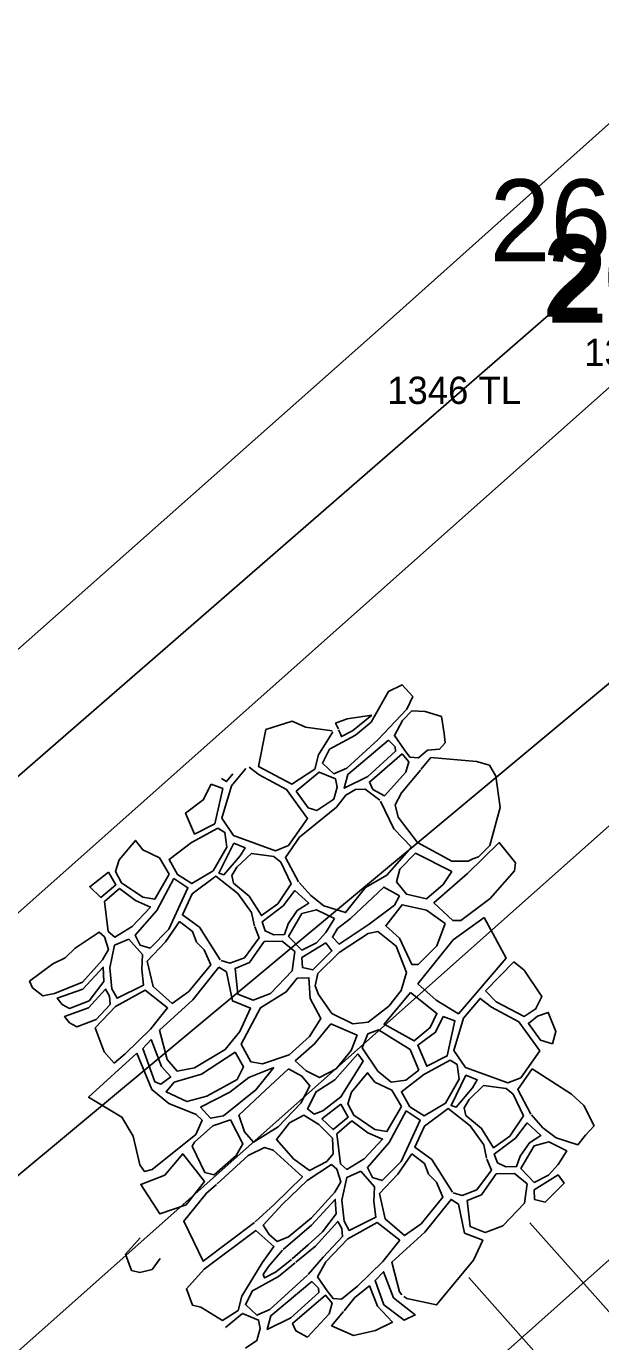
# Model space of a CAD drawing. Extents: x 49683 to 58852, y 49525 to 54803.
# Drawn here: x 53411.27 to 53432.32, y 51453.56 to 51501.77 of the extents above; entities that cross this region are included whole.
import ezdxf

# ---------------------------------------------------------------- set-up
doc = ezdxf.new("R2010")
doc.units = 0
for name, color, linetype in [('Level 1', 7, 'Continuous'), ('Level 11', 7, 'Continuous'), ('Level 16', 7, 'Continuous'), ('Level 18', 7, 'Continuous'), ('Level 3', 7, 'Continuous'), ('Level 32', 7, 'Continuous'), ('Level 57', 7, 'Continuous'), ('Level 61', 7, 'Continuous'), ('Level 7', 7, 'Continuous'), ('Level 8', 7, 'Continuous')]:
    doc.layers.add(name, color=color, linetype=linetype)

msp = doc.modelspace()

# ---------------------------------------------------------------- linework, layer by layer
at = {"layer": 'Level 1'}
msp.add_line((52544.807, 50683.302), (55534.583, 53340.862), dxfattribs=at)
at = {"layer": 'Level 11'}
for p, q in [((53424.495, 51490.929), (53894.91, 51911.927)), ((53157.705, 51254.454), (53424.495, 51490.929))]:
    msp.add_line(p, q, dxfattribs=at)
at = {"layer": 'Level 16'}
for points in [[(53423.906, 51476.272), (53424.54, 51477.389), (53425.048, 51477.635), (53425.431, 51477.211), (53425.212, 51476.738), (53424.15, 51475.623)], [(53422.706, 51476.017), (53422.657, 51476.113), (53422.6, 51476.232), (53423.028, 51476.388), (53423.932, 51476.522)], [(53422.706, 51475.987), (53422.768, 51475.86), (53422.817, 51475.737), (53423.222, 51475.946), (53423.932, 51476.522)], [(53423.892, 51476.496), (53423.823, 51476.436)], [(53425.396, 51476.679), (53425.061, 51476.326), (53424.759, 51475.778), (53425.115, 51475.265), (53425.327, 51474.986), (53425.64, 51474.964), (53425.977, 51475.236)], [(53425.396, 51476.679), (53425.882, 51476.657), (53426.479, 51476.472), (53426.578, 51475.854), (53426.619, 51475.506), (53426.409, 51475.273), (53425.977, 51475.236)], [(53419.774, 51474.638), (53420.049, 51475.996), (53421.011, 51476.305), (53421.505, 51476.078), (53422.48, 51475.952)], [(53419.774, 51474.638), (53421.002, 51473.995), (53421.848, 51474.548), (53421.983, 51475.075), (53422.499, 51475.911)], [(53423.906, 51476.272), (53423.332, 51475.787), (53422.376, 51475.271), (53422.118, 51474.769), (53422.534, 51474.377), (53423.012, 51474.586), (53424.15, 51475.623)], [(53425.732, 51474.528), (53426.088, 51474.974)], [(53427.636, 51471.257), (53427.84, 51471.332), (53428.252, 51471.752), (53428.641, 51473.134), (53428.481, 51474.289), (53428.24, 51474.688), (53427.763, 51474.831), (53426.088, 51474.974)], [(53419.318, 51474.573), (53418.784, 51473.932), (53418.428, 51472.743), (53418.856, 51472.118), (53420.399, 51471.557), (53420.877, 51471.741), (53421.576, 51472.734), (53420.806, 51473.799), (53419.802, 51474.337), (53419.43, 51474.621)], [(53427.636, 51471.257), (53427.457, 51471.172), (53426.869, 51471.171), (53425.61, 51471.862), (53424.897, 51472.785), (53424.782, 51473.237), (53425.014, 51473.678), (53425.716, 51474.513)], [(53418.425, 51474.198), (53418.601, 51474.091), (53418.843, 51474.374)], [(53424.225, 51473.402), (53423.685, 51473.815), (53423.33, 51473.802), (53422.974, 51473.593), (53422.631, 51473.152), (53421.282, 51472.048), (53420.766, 51471.312), (53421.243, 51470.417)], [(53424.251, 51473.376), (53424.739, 51472.355), (53425.39, 51471.684), (53424.486, 51470.654), (53423.698, 51470.202), (53422.972, 51469.288), (53422.175, 51469.539), (53421.693, 51469.916), (53421.269, 51470.39)], [(53427.434, 51470.718), (53428.601, 51471.851), (53429.191, 51471.107), (53429.166, 51470.814), (53428.272, 51469.805)], [(53419.626, 51468.794), (53419.526, 51469.289), (53419.025, 51469.987), (53418.217, 51470.623), (53417.346, 51469.973), (53416.99, 51469.2), (53417.615, 51468.748), (53418.377, 51467.558)], [(53427.434, 51470.718), (53426.206, 51469.648), (53426.898, 51468.998), (53427.192, 51468.999), (53428.272, 51469.805)], [(53419.641, 51468.767), (53419.803, 51468.361), (53419.265, 51467.633), (53418.727, 51467.432), (53418.404, 51467.529)], [(53413.322, 51466.741), (53414.059, 51467.556), (53414.283, 51467.936), (53414.138, 51468.394), (53413.937, 51468.573), (53413.054, 51467.979), (53412.691, 51467.635)], [(53413.322, 51466.741), (53412.307, 51466.32), (53411.874, 51466.236), (53411.491, 51466.525), (53411.39, 51466.774), (53412.245, 51467.408), (53412.691, 51467.635)], [(53413.335, 51466.485), (53414.081, 51467.288), (53414.114, 51466.763), (53413.568, 51466.048)], [(53428.092, 51466.414), (53429.135, 51467.477), (53429.514, 51467.175), (53430.165, 51466.214), (53429.931, 51465.747)], [(53413.568, 51466.048), (53412.848, 51465.776), (53412.582, 51465.922), (53412.401, 51466.155), (53413.335, 51466.485)], [(53413.827, 51465.372), (53414.347, 51465.925), (53414.314, 51466.227), (53414.169, 51466.484), (53413.547, 51465.793)], [(53414.485, 51463.775), (53414.893, 51464.105), (53415.821, 51465.011), (53416.448, 51465.793), (53415.622, 51466.44), (53414.537, 51465.847), (53413.79, 51465.058)], [(53428.092, 51466.414), (53428.485, 51466.022), (53429.514, 51465.484), (53429.951, 51465.769)], [(53413.827, 51465.372), (53413.117, 51465.104), (53412.851, 51465.251), (53412.67, 51465.483), (53413.547, 51465.793)], [(53429.998, 51465.496), (53429.673, 51465.227), (53430.113, 51464.615), (53430.558, 51464.478)], [(53429.998, 51465.496), (53430.4, 51465.627), (53430.681, 51464.927), (53430.558, 51464.478)], [(53413.79, 51465.058), (53414.125, 51464.18), (53414.485, 51463.775)], [(53415.322, 51464.139), (53413.551, 51462.519), (53414.771, 51461.79), (53415.186, 51461.097), (53415.427, 51460.037), (53415.603, 51459.797), (53415.879, 51459.868)], [(53415.322, 51464.139), (53415.866, 51462.802), (53416.487, 51462.287), (53417.498, 51461.887), (53417.709, 51461.677), (53417.487, 51461.16), (53415.879, 51459.868)], [(53429.812, 51463.563), (53429.278, 51462.8), (53429.754, 51461.905)], [(53431.767, 51461.133), (53432.076, 51461.469), (53431.703, 51462.217), (53431.255, 51462.635), (53429.812, 51463.563)], [(53428.137, 51460.282), (53428.038, 51460.777), (53427.536, 51461.475), (53426.729, 51462.111), (53425.858, 51461.461), (53425.502, 51460.689), (53426.126, 51460.236), (53426.889, 51459.046)], [(53431.767, 51461.133), (53431.484, 51460.776), (53430.686, 51461.027), (53430.204, 51461.405), (53429.781, 51461.879)], [(53419.655, 51457.948), (53420.346, 51458.584), (53421.387, 51459.602), (53420.315, 51460.584), (53420.002, 51460.673), (53419.399, 51460.382), (53418.26, 51459.342)], [(53417.126, 51458.58), (53417.796, 51459.435), (53417, 51460.442), (53416.351, 51459.66)], [(53428.152, 51460.255), (53428.315, 51459.849), (53427.776, 51459.122), (53427.239, 51458.921), (53426.915, 51459.017)], [(53417.126, 51458.58), (53416.158, 51458.244), (53415.465, 51459.325), (53416.351, 51459.66)], [(53418.243, 51459.325), (53417.872, 51459.006), (53417.037, 51457.976), (53417.746, 51456.507), (53419.637, 51457.931)], [(53420.685, 51456.935), (53421.72, 51457.837), (53422.592, 51458.776), (53422.625, 51458.251), (53422.122, 51457.592), (53421.596, 51457.111), (53421.006, 51456.596)], [(53425.037, 51455.282), (53424.948, 51455.388), (53424.664, 51456.473), (53425.878, 51457.581), (53426.838, 51458.773), (53427.112, 51458.604), (53427.332, 51457.54), (53427.996, 51457.278), (53427.661, 51456.545)], [(53418.456, 51454.332), (53419.031, 51454.707), (53419.166, 51455.234), (53419.915, 51456.448), (53420.344, 51457.049), (53419.683, 51457.636), (53417.788, 51456.223)], [(53421.597, 51456.024), (53422.143, 51456.653), (53422.859, 51457.414), (53422.826, 51457.715), (53422.681, 51457.972), (53421.864, 51457.066), (53421.141, 51456.48)], [(53416.176, 51456.612), (53415.878, 51456.206), (53415.432, 51456.1), (53415.128, 51456.172), (53414.906, 51456.769), (53415.444, 51457.372)], [(53420.66, 51456.91), (53420.147, 51456.313), (53419.951, 51456.019), (53420, 51455.897), (53420.404, 51456.105), (53420.987, 51456.578)], [(53418.456, 51454.332), (53417.664, 51454.826), (53417.361, 51454.898), (53417.139, 51455.495), (53417.788, 51456.223)], [(53421.116, 51456.455), (53420.514, 51455.946), (53419.558, 51455.431), (53419.3, 51454.928), (53419.716, 51454.536), (53420.194, 51454.745), (53421.571, 51456)], [(53425.1, 51455.223), (53425.209, 51455.139), (53426.307, 51454.909), (53427.661, 51456.545)], [(53424.371, 51454.915), (53424.052, 51455.798), (53424.358, 51456.125), (53424.722, 51455.173)], [(53421.578, 51453.73), (53422.363, 51454.588), (53422.474, 51454.968), (53422.229, 51455.262), (53421.027, 51454.232), (53421.149, 51453.962), (53421.578, 51453.73)], [(53422.914, 51454.687), (53423.304, 51455.175), (53423.841, 51455.608), (53424.143, 51454.867)], [(53424.371, 51454.915), (53425.119, 51454.348), (53425.522, 51454.542), (53424.722, 51455.173)], [(53423.255, 51453.786), (53424.062, 51453.976), (53424.684, 51454.276), (53424.143, 51454.867)], [(53419.299, 51453.322), (53419.715, 51453.605), (53419.838, 51454.046), (53419.778, 51454.353), (53419.19, 51454.597), (53418.567, 51454.082)], [(53422.448, 51454.137), (53422.899, 51454.672)], [(53422.448, 51454.137), (53423.255, 51453.786)]]:
    msp.add_lwpolyline(points, dxfattribs=at)
for points in [[(53424.545, 51475.604), (53423.049, 51474.353), (53422.913, 51473.851), (53423.784, 51474.28), (53424.802, 51475.2), (53424.789, 51475.36)], [(53425.046, 51475.103), (53423.845, 51474.072), (53423.967, 51473.803), (53424.395, 51473.57), (53425.18, 51474.429), (53425.291, 51474.809)], [(53418.037, 51473.992), (53418.466, 51473.833), (53418.182, 51472.546), (53417.435, 51472.166), (53417.105, 51472.937), (53417.755, 51473.416)], [(53421.161, 51473.738), (53421.601, 51473.126), (53421.92, 51473.029), (53422.533, 51473.446), (53422.656, 51473.887), (53422.595, 51474.193), (53422.007, 51474.438)], [(53418.293, 51472.387), (53417.324, 51471.859), (53416.502, 51471.234), (53416.808, 51470.683), (53417.335, 51470.352), (53418.119, 51470.819), (53418.623, 51471.689), (53418.55, 51472.228)], [(53416.502, 51470.694), (53416.147, 51471.294), (53415.535, 51471.588), (53415.266, 51471.931), (53414.677, 51471.219), (53414.542, 51470.79), (53414.762, 51470.374), (53415.533, 51469.848), (53415.974, 51469.775)], [(53418.868, 51471.837), (53418.327, 51470.733), (53418.511, 51470.672), (53419.112, 51471.371), (53419.284, 51471.666)], [(53420.973, 51470.344), (53420.483, 51469.609), (53419.882, 51469.179), (53419.441, 51469.889), (53418.866, 51470.366), (53418.805, 51470.648), (53418.989, 51470.955), (53419.517, 51471.458), (53420.337, 51471.348), (53420.594, 51471.14)], [(53426.869, 51470.793), (53425.526, 51471.463), (53424.958, 51470.875), (53424.832, 51470.413), (53425.199, 51469.962), (53425.933, 51469.795), (53426.543, 51470.32)], [(53414.286, 51470.774), (53413.593, 51470.237), (53414.005, 51469.846), (53414.553, 51470.305)], [(53414.687, 51470.171), (53414.139, 51469.69), (53414.272, 51468.595), (53414.507, 51468.383), (53415.144, 51468.775), (53415.815, 51469.491), (53415.268, 51469.725)], [(53416.676, 51470.531), (53416.049, 51469.368), (53415.255, 51468.462), (53415.445, 51468.094), (53415.802, 51467.983), (53416.496, 51468.676), (53417.19, 51470.196)], [(53424.947, 51469.899), (53424.37, 51470.224), (53423.151, 51469.067), (53422.678, 51468.7), (53422.489, 51468.384), (53422.74, 51468.133), (53423.833, 51468.869), (53424.757, 51469.563)], [(53421.115, 51470.094), (53420.684, 51469.537), (53419.907, 51468.948), (53420.022, 51468.623), (53420.337, 51468.476), (53420.725, 51468.487), (53420.862, 51468.876), (53421.199, 51469.359), (53421.619, 51469.633)], [(53422.563, 51469.067), (53421.902, 51469.391), (53421.366, 51469.254), (53420.883, 51468.414), (53421.365, 51467.911), (53421.9, 51468.174), (53422.247, 51468.563)], [(53426.615, 51468.882), (53425.933, 51469.375), (53425.041, 51469.573), (53424.442, 51468.806), (53424.945, 51468.345), (53425.395, 51467.39), (53425.626, 51467.391), (53426.309, 51468.074)], [(53416.887, 51468.956), (53416.372, 51468.218), (53415.701, 51467.502), (53415.912, 51466.575), (53416.615, 51465.961), (53417.23, 51466.398), (53418.025, 51467.371), (53417.791, 51467.918), (53417.501, 51468.208), (53417.356, 51468.599)], [(53428.048, 51469.109), (53426.907, 51468.287), (53425.619, 51466.68), (53426.292, 51466.081), (53427.112, 51465.579), (53428.854, 51467.615)], [(53415.02, 51468.317), (53414.506, 51468.093), (53414.327, 51467.266), (53414.404, 51466.495), (53414.593, 51466.149), (53415.566, 51466.63), (53415.5, 51467.211), (53415.523, 51467.748)], [(53419.982, 51468.224), (53419.444, 51467.454), (53418.917, 51467.243), (53419.021, 51466.294), (53419.579, 51466.074), (53420.222, 51466.317), (53421.014, 51467.15), (53421.109, 51467.857), (53420.646, 51468.235)], [(53422.247, 51468.185), (53421.365, 51467.638), (53421.385, 51467.281), (53421.773, 51467.187), (53422.467, 51467.88)], [(53424.147, 51468.596), (53423.801, 51468.522), (53422.729, 51467.828), (53421.952, 51467.051), (53421.857, 51466.599), (53421.982, 51466.284), (53422.464, 51465.592), (53423.23, 51465.205), (53423.797, 51465.268), (53424.554, 51465.857), (53425.006, 51466.435), (53425.206, 51467.096), (53424.829, 51468.062)], [(53418.327, 51467.284), (53418.6, 51467.116), (53418.821, 51466.052), (53419.484, 51465.789), (53419.093, 51464.935), (53418.555, 51464.27), (53417.437, 51463.595), (53416.794, 51463.478), (53416.436, 51463.899), (53416.153, 51464.984), (53417.366, 51466.092)], [(53421.193, 51466.887), (53420.792, 51466.381), (53419.853, 51465.8), (53419.145, 51464.461), (53419.492, 51463.818), (53419.924, 51463.745), (53420.905, 51464.073), (53421.643, 51464.748), (53422.066, 51465.402), (53421.666, 51466.139), (53421.625, 51466.898)], [(53425.349, 51466.361), (53424.38, 51465.196), (53425.482, 51464.585), (53426.07, 51465.076), (53426.316, 51465.59)], [(53430.088, 51464.223), (53429.317, 51465.288), (53428.313, 51465.826), (53427.897, 51466.144), (53427.296, 51465.42), (53426.939, 51464.231), (53427.367, 51463.607), (53428.91, 51463.045), (53429.388, 51463.229)], [(53426.549, 51465.481), (53426.977, 51465.322), (53426.694, 51464.035), (53425.946, 51463.654), (53425.616, 51464.426), (53426.266, 51464.904)], [(53422.424, 51465.213), (53421.833, 51464.474), (53421.126, 51463.852), (53421.526, 51463.494), (53422.011, 51463.242), (53422.622, 51463.558), (53423.171, 51464.234), (53423.393, 51464.792)], [(53425.652, 51463.507), (53425.334, 51464.266), (53424.171, 51464.988), (53423.779, 51464.84), (53423.582, 51464.325), (53424.157, 51463.481), (53424.635, 51463.077), (53425.174, 51463.151)], [(53415.847, 51464.636), (53416.225, 51463.646), (53416.562, 51463.267), (53416.193, 51463.003), (53415.982, 51463.087), (53415.541, 51464.309)], [(53418.924, 51464.176), (53419.229, 51463.639), (53418.996, 51463.175), (53417.879, 51462.562), (53417.151, 51462.361), (53416.393, 51462.719), (53416.688, 51463.077), (53417.69, 51463.363)], [(53423.414, 51464.106), (53422.575, 51463.156), (53421.893, 51462.719), (53421.579, 51462.093), (53421.814, 51461.904), (53422.138, 51462.027), (53422.798, 51462.531), (53423.615, 51463.839)], [(53426.804, 51463.876), (53425.836, 51463.348), (53425.014, 51462.722), (53425.32, 51462.171), (53425.846, 51461.841), (53426.631, 51462.307), (53427.134, 51463.178), (53427.061, 51463.717)], [(53420.335, 51463.609), (53419.429, 51463.249), (53418.722, 51462.711), (53417.657, 51462.151), (53418.015, 51461.751), (53418.5, 51461.836), (53419.681, 51462.786)], [(53420.873, 51463.556), (53421.368, 51463.294), (53421.662, 51462.936), (53421.324, 51462.303), (53420.501, 51461.438), (53419.594, 51460.868), (53419.268, 51461.257), (53419.058, 51461.868), (53420.029, 51462.776)], [(53425.013, 51462.183), (53424.659, 51462.783), (53424.046, 51463.076), (53423.777, 51463.419), (53423.188, 51462.708), (53423.053, 51462.279), (53423.273, 51461.862), (53424.044, 51461.337), (53424.485, 51461.263)], [(53427.379, 51463.325), (53426.839, 51462.222), (53427.023, 51462.161), (53427.624, 51462.86), (53427.796, 51463.154)], [(53429.485, 51461.833), (53428.994, 51461.097), (53428.393, 51460.668), (53427.953, 51461.378), (53427.378, 51461.855), (53427.317, 51462.137), (53427.501, 51462.443), (53428.028, 51462.946), (53428.849, 51462.837), (53429.106, 51462.629)], [(53422.797, 51462.262), (53422.104, 51461.725), (53422.517, 51461.335), (53423.065, 51461.793)], [(53425.188, 51462.019), (53424.561, 51460.857), (53423.767, 51459.951), (53423.956, 51459.582), (53424.314, 51459.471), (53425.007, 51460.164), (53425.702, 51461.685)], [(53418.752, 51461.689), (53418.099, 51461.477), (53417.434, 51460.876), (53417.35, 51460.728), (53417.812, 51459.759), (53418.149, 51459.675), (53418.962, 51460.382), (53419.204, 51460.815)], [(53422.516, 51460.441), (53422.494, 51461.022), (53421.992, 51461.524), (53421.434, 51461.859), (53420.908, 51461.579), (53420.439, 51460.975), (53421.063, 51460.261), (53421.644, 51459.837), (53422.281, 51460.161)], [(53423.199, 51461.66), (53422.651, 51461.178), (53422.784, 51460.084), (53423.018, 51459.872), (53423.655, 51460.263), (53424.326, 51460.979), (53423.779, 51461.213)], [(53429.627, 51461.582), (53429.196, 51461.025), (53428.418, 51460.437), (53428.534, 51460.111), (53428.848, 51459.965), (53429.237, 51459.976), (53429.374, 51460.364), (53429.71, 51460.848), (53430.13, 51461.121)], [(53431.074, 51460.555), (53430.413, 51460.88), (53429.878, 51460.743), (53429.394, 51459.903), (53429.876, 51459.399), (53430.412, 51459.662), (53430.759, 51460.051)], [(53422.449, 51460.061), (53421.565, 51459.468), (53420.659, 51458.607), (53419.954, 51457.835), (53420.166, 51457.489), (53420.468, 51457.232), (53420.881, 51457.4), (53421.72, 51458.105), (53422.57, 51459.044), (53422.794, 51459.425), (53422.649, 51459.883)], [(53425.398, 51460.444), (53424.884, 51459.706), (53424.213, 51458.99), (53424.424, 51458.063), (53425.127, 51457.45), (53425.742, 51457.886), (53426.536, 51458.859), (53426.302, 51459.406), (53426.012, 51459.696), (53425.867, 51460.087)], [(53423.532, 51459.805), (53423.018, 51459.581), (53422.838, 51458.754), (53422.915, 51457.983), (53423.105, 51457.637), (53424.077, 51458.119), (53424.011, 51458.7), (53424.034, 51459.236)], [(53428.494, 51459.713), (53427.955, 51458.943), (53427.428, 51458.731), (53427.533, 51457.783), (53428.091, 51457.562), (53428.734, 51457.805), (53429.525, 51458.639), (53429.621, 51459.345), (53429.158, 51459.724)], [(53430.758, 51459.673), (53429.876, 51459.126), (53429.897, 51458.769), (53430.285, 51458.675), (53430.979, 51459.369)], [(53424.959, 51457.282), (53424.133, 51457.929), (53423.049, 51457.336), (53422.243, 51456.486), (53421.941, 51455.938), (53422.298, 51455.424), (53422.51, 51455.145), (53422.823, 51455.123), (53423.404, 51455.593), (53424.333, 51456.499)], [(53421.727, 51455.764), (53420.231, 51454.512), (53420.096, 51454.01), (53420.966, 51454.44), (53421.984, 51455.36), (53421.972, 51455.519)]]:
    msp.add_lwpolyline(points, close=True, dxfattribs=at)
at = {"layer": 'Level 18'}
msp.add_line((53395.485, 51446.762), (53443.152, 51486.459), dxfattribs=at)
at = {"layer": 'Level 3'}
for p, q in [((53162.497, 51248.316), (53434.092, 51489.844)), ((53179.352, 51230.724), (53449.718, 51471.806))]:
    msp.add_line(p, q, dxfattribs=at)
at = {"layer": 'Level 7'}
msp.add_line((53431.716, 51492.319), (53399.953, 51464.721), dxfattribs=at)
at = {"layer": 'Level 8'}
for p, q in [((53439.059, 51447.413), (53429.719, 51457.92)), ((53436.816, 51445.42), (53427.484, 51455.918))]:
    msp.add_line(p, q, dxfattribs=at)

# ---------------------------------------------------------------- texts
at = {"layer": 'Level 32'}
for s, p in [('267.40', (53428.244, 51493.16)), ('267.49', (53430.166, 51491.13)), ('270.17', (53430.349, 51490.907))]:
    msp.add_text(s, height=3, dxfattribs=at).set_placement(p)
at = {"layer": 'Level 57'}
msp.add_text('1343 GRA', height=1, dxfattribs=at).set_placement((53431.716, 51489.319))
at = {"layer": 'Level 61'}
msp.add_text('1346 TL', height=1, dxfattribs=at).set_placement((53424.495, 51487.929))

doc.saveas('drawing.dxf')
